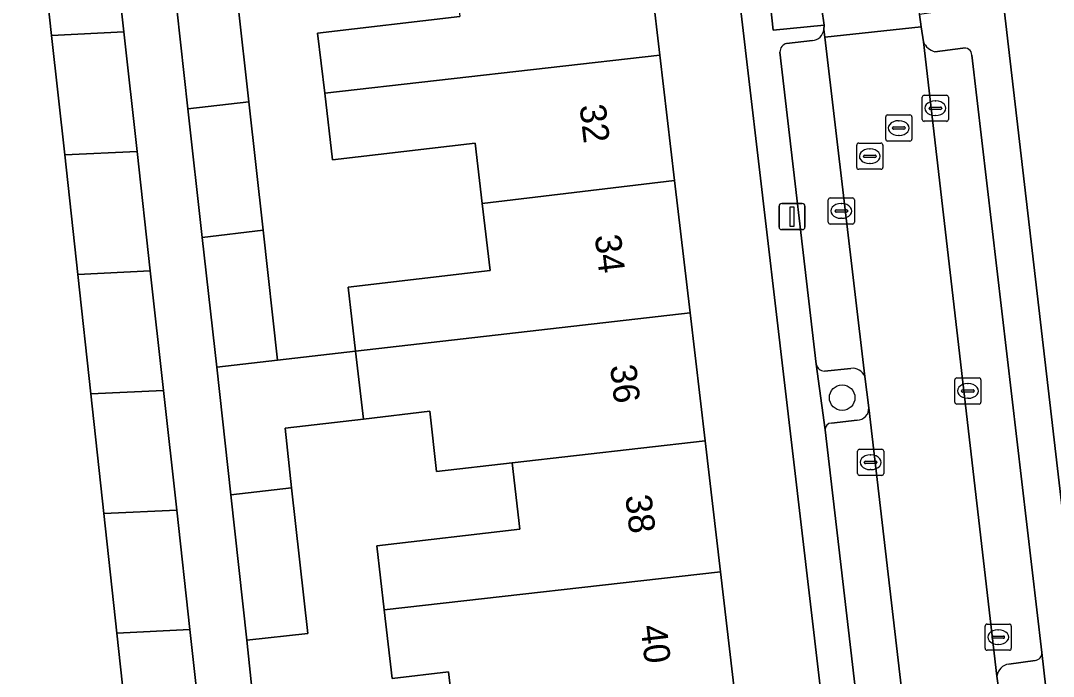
# Model space of a CAD drawing. Extents: x 162250 to 162661, y 380743 to 381606.
# Drawn here: x 162425.98 to 162465.47, y 381011.25 to 381036.33 of the extents above; entities that cross this region are included whole.
import ezdxf

# ---------------------------------------------------------------- set-up
doc = ezdxf.new("R2010")
doc.units = 0
for name, color, linetype in [('IMGEO_Boom', 7, 'Continuous'), ('IMGEO_Erf', 7, 'Continuous'), ('IMGEO_Groenvoorziening', 7, 'Continuous'), ('IMGEO_Kolk', 7, 'Continuous'), ('IMGEO_Lichtmast', 7, 'Continuous'), ('IMGEO_Pand', 7, 'Continuous'), ('IMGEO_Pand_nummerreeks', 7, 'Continuous'), ('IMGEO_Parkeervlak_open', 7, 'Continuous'), ('IMGEO_Rijbaan_lokaal_open', 7, 'Continuous'), ('IMGEO_Rioolput', 7, 'Continuous'), ('IMGEO_Voetpad_open', 7, 'Continuous')]:
    doc.layers.add(name, color=color, linetype=linetype)

msp = doc.modelspace()

# ---------------------------------------------------------------- linework, layer by layer
at = {"layer": 'IMGEO_Boom'}
msp.add_circle((162457.394, 381021.911), 0.489, dxfattribs=at)
at = {"layer": 'IMGEO_Erf'}
for points in [[(162465.473, 381043.58), (162464.907, 381048.38), (162464.312, 381053.418), (162463.71, 381058.519), (162463.144, 381063.31), (162462.543, 381068.404), (162461.968, 381073.281), (162461.397, 381078.111), (162460.795, 381083.216), (162460.216, 381088.123), (162459.616, 381093.204), (162459.036, 381098.119), (162458.446, 381103.113), (162457.866, 381108.03), (162455.21, 381107.834), (162462.62, 381045.107), (162467.864, 381000)], [(162449.836, 381040.015), (162450.423, 381035.011), (162450.985, 381030.219), (162451.578, 381025.162), (162452.153, 381020.264), (162452.741, 381015.249), (162453.317, 381010.345), (162453.914, 381005.248), (162454.494, 381000.304), (162454.53, 381000), (162455.083, 380995.283), (162455.676, 380990.229), (162456.248, 380985.351), (162456.852, 380980.203), (162460.106, 380980.583), (162457.834, 381000), (162450.879, 381059.205)], [(162418.255, 380980.069), (162433.083, 380981.486), (162432.648, 380985.475), (162432.155, 380989.99), (162431.65, 380994.62), (162431.152, 380999.192), (162430.653, 381003.764), (162430.154, 381008.336), (162429.655, 381012.908), (162429.157, 381017.479), (162428.658, 381022.052), (162428.159, 381026.626), (162427.661, 381031.196), (162427.162, 381035.768), (162426.663, 381040.34)], [(162434.282, 381037.001), (162434.702, 381033.224), (162435.246, 381028.322), (162435.799, 381023.345), (162438.785, 381023.689), (162438.498, 381026.14), (162443.93, 381026.778), (162443.63, 381029.333), (162443.358, 381031.645), (162437.904, 381031.005), (162437.605, 381033.554), (162437.335, 381035.853), (162442.769, 381036.491)], [(162442.621, 381009.039), (162442.341, 381011.426), (162440.191, 381011.174), (162439.884, 381013.794), (162439.597, 381016.239), (162445.07, 381016.882), (162444.772, 381019.422), (162441.884, 381019.093), (162441.622, 381021.39), (162439.09, 381021.093), (162436.088, 381020.741), (162436.341, 381018.46), (162436.959, 381012.89), (162434.632, 381012.632), (162437.279, 380987.173)]]:
    msp.add_lwpolyline(points, dxfattribs=at)
at = {"layer": 'IMGEO_Groenvoorziening'}
msp.add_lwpolyline([(162456.712, 381036.155), (162456.436, 381038.001), (162454.559, 381037.756), (162454.751, 381035.962)], close=True, dxfattribs=at)
for points in [[(162456.405, 381023.186), (162456.741, 381020.685)], [(162457.723, 381023.031), (162456.715, 381022.926)], [(162458.412, 381021.524), (162458.261, 381022.719)], [(162456.986, 381020.94), (162457.968, 381021.052)], [(162465.322, 381009.581), (162465.026, 381012.162)], [(162464.775, 381011.862), (162463.764, 381011.72)], [(162463.312, 381011.262), (162463.47, 381010.085)]]:
    msp.add_lwpolyline(points, dxfattribs=at)
for centre, radius, start, end in [((162456.723, 381023.25), 0.324, 191.3673, 268.6589), ((162457.797, 381022.538), 0.498, 21.286, 98.4929), ((162457.961, 381021.503), 0.451, 270.8372, 2.6645), ((162456.992, 381020.689), 0.251, 91.3629, 180.9286), ((162464.744, 381012.143), 0.283, 276.3501, 3.8137), ((162463.84, 381011.193), 0.533, 98.2059, 172.5496)]:
    msp.add_arc(centre, radius, start, end, dxfattribs=at)
at = {"layer": 'IMGEO_Kolk'}
for p, q in [((162460.459, 381032.554), (162460.459, 381033.406)), ((162460.534, 381033.48), (162461.386, 381033.48)), ((162461.46, 381033.406), (162461.46, 381032.554)), ((162460.718, 381032.974), (162460.718, 381032.986)), ((162460.761, 381033.023), (162461.159, 381033.023)), ((162460.947, 381033.26), (162460.972, 381033.26)), ((162461.202, 381032.986), (162461.202, 381032.974)), ((162461.156, 381032.937), (162460.758, 381032.937)), ((162460.97, 381032.7), (162460.945, 381032.7)), ((162461.386, 381032.48), (162460.534, 381032.48)), ((162456.863, 381028.626), (162456.863, 381029.478)), ((162456.938, 381029.552), (162457.79, 381029.552)), ((162457.864, 381029.478), (162457.864, 381028.626)), ((162457.122, 381029.046), (162457.122, 381029.058)), ((162457.165, 381029.095), (162457.563, 381029.095)), ((162457.351, 381029.332), (162457.376, 381029.332)), ((162457.606, 381029.058), (162457.606, 381029.046)), ((162457.56, 381029.009), (162457.162, 381029.009)), ((162457.374, 381028.772), (162457.349, 381028.772)), ((162457.79, 381028.552), (162456.938, 381028.552)), ((162461.702, 381021.742), (162461.702, 381022.594)), ((162461.777, 381022.668), (162462.629, 381022.668)), ((162462.19, 381022.448), (162462.215, 381022.448)), ((162462.703, 381022.594), (162462.703, 381021.742)), ((162461.961, 381022.162), (162461.961, 381022.174)), ((162462.399, 381022.125), (162462.001, 381022.125)), ((162462.004, 381022.211), (162462.402, 381022.211)), ((162462.445, 381022.174), (162462.445, 381022.162)), ((162462.629, 381021.668), (162461.777, 381021.668)), ((162462.213, 381021.888), (162462.188, 381021.888)), ((162458.058, 381019.939), (162458.91, 381019.939)), ((162457.983, 381019.013), (162457.983, 381019.865)), ((162458.471, 381019.719), (162458.496, 381019.719)), ((162458.984, 381019.865), (162458.984, 381019.013)), ((162458.242, 381019.433), (162458.242, 381019.445)), ((162458.68, 381019.396), (162458.282, 381019.396)), ((162458.285, 381019.482), (162458.683, 381019.482)), ((162458.494, 381019.159), (162458.469, 381019.159)), ((162458.726, 381019.445), (162458.726, 381019.433)), ((162458.91, 381018.939), (162458.058, 381018.939)), ((162462.936, 381013.251), (162463.788, 381013.251)), ((162462.861, 381012.325), (162462.861, 381013.177)), ((162463.349, 381013.031), (162463.374, 381013.031)), ((162463.862, 381013.177), (162463.862, 381012.325)), ((162463.12, 381012.745), (162463.12, 381012.757)), ((162463.558, 381012.708), (162463.16, 381012.708)), ((162463.163, 381012.794), (162463.561, 381012.794)), ((162463.372, 381012.471), (162463.347, 381012.471)), ((162463.604, 381012.757), (162463.604, 381012.745)), ((162463.788, 381012.251), (162462.936, 381012.251))]:
    msp.add_line(p, q, dxfattribs=at)
for points in [[(162460.459, 381032.554), (162460.459, 381033.406)], [(162460.534, 381033.48), (162461.386, 381033.48)], [(162461.46, 381033.406), (162461.46, 381032.554)], [(162461.386, 381032.48), (162460.534, 381032.48)], [(162456.863, 381028.626), (162456.863, 381029.478)], [(162456.938, 381029.552), (162457.79, 381029.552)], [(162457.864, 381029.478), (162457.864, 381028.626)], [(162457.79, 381028.552), (162456.938, 381028.552)], [(162461.702, 381021.742), (162461.702, 381022.594)], [(162461.777, 381022.668), (162462.629, 381022.668)], [(162462.703, 381022.594), (162462.703, 381021.742)], [(162462.629, 381021.668), (162461.777, 381021.668)], [(162458.058, 381019.939), (162458.91, 381019.939)], [(162457.983, 381019.013), (162457.983, 381019.865)], [(162458.984, 381019.865), (162458.984, 381019.013)], [(162458.91, 381018.939), (162458.058, 381018.939)], [(162462.936, 381013.251), (162463.788, 381013.251)], [(162462.861, 381012.325), (162462.861, 381013.177)], [(162463.862, 381013.177), (162463.862, 381012.325)], [(162463.788, 381012.251), (162462.936, 381012.251)]]:
    msp.add_lwpolyline(points, dxfattribs=at)
for centre, radius, start, end in [((162460.536, 381033.404), 0.0765, 91.552, 178.448), ((162460.536, 381033.404), 0.0765, 91.552, 178.448), ((162461.384, 381033.404), 0.0765, 1.552, 88.448), ((162461.384, 381033.404), 0.0765, 1.552, 88.448), ((162460.758, 381032.983), 0.0403, 85.8775, 175.7526), ((162460.755, 381032.973), 0.0366, 178.938, 274.7102), ((162461.159, 381032.98), 0.043, 264.8664, 352.4533), ((162461.163, 381032.985), 0.0386, 1.7309, 96.639), ((162460.536, 381032.556), 0.0765, 181.552, 268.448), ((162460.536, 381032.556), 0.0765, 181.552, 268.448), ((162461.384, 381032.556), 0.0765, 271.552, 358.448), ((162461.384, 381032.556), 0.0765, 271.552, 358.448), ((162456.94, 381029.476), 0.0765, 91.552, 178.448), ((162456.94, 381029.476), 0.0765, 91.552, 178.448), ((162457.788, 381029.476), 0.0765, 1.552, 88.448), ((162457.788, 381029.476), 0.0765, 1.552, 88.448), ((162457.162, 381029.055), 0.0403, 85.8775, 175.7526), ((162457.159, 381029.045), 0.0366, 178.938, 274.7102), ((162457.563, 381029.052), 0.043, 264.8664, 352.4533), ((162457.567, 381029.057), 0.0386, 1.7309, 96.639), ((162456.94, 381028.628), 0.0765, 181.552, 268.448), ((162456.94, 381028.628), 0.0765, 181.552, 268.448), ((162457.788, 381028.628), 0.0765, 271.552, 358.448), ((162457.788, 381028.628), 0.0765, 271.552, 358.448), ((162461.779, 381022.592), 0.0765, 91.552, 178.448), ((162461.779, 381022.592), 0.0765, 91.552, 178.448), ((162462.627, 381022.592), 0.0765, 1.552, 88.448), ((162462.627, 381022.592), 0.0765, 1.552, 88.448), ((162462.001, 381022.171), 0.0403, 85.8775, 175.7526), ((162461.998, 381022.161), 0.0366, 178.938, 274.7102), ((162462.402, 381022.168), 0.043, 264.8664, 352.4533), ((162462.406, 381022.173), 0.0386, 1.7309, 96.639), ((162461.779, 381021.744), 0.0765, 181.552, 268.448), ((162461.779, 381021.744), 0.0765, 181.552, 268.448), ((162462.627, 381021.744), 0.0765, 271.552, 358.448), ((162462.627, 381021.744), 0.0765, 271.552, 358.448), ((162458.06, 381019.863), 0.0765, 91.552, 178.448), ((162458.06, 381019.863), 0.0765, 91.552, 178.448), ((162458.908, 381019.863), 0.0765, 1.552, 88.448), ((162458.908, 381019.863), 0.0765, 1.552, 88.448), ((162458.282, 381019.442), 0.0403, 85.8775, 175.7526), ((162458.279, 381019.432), 0.0366, 178.938, 274.7102), ((162458.683, 381019.439), 0.043, 264.8664, 352.4533), ((162458.687, 381019.444), 0.0386, 1.7309, 96.639), ((162458.06, 381019.015), 0.0765, 181.552, 268.448), ((162458.06, 381019.015), 0.0765, 181.552, 268.448), ((162458.908, 381019.015), 0.0765, 271.552, 358.448), ((162458.908, 381019.015), 0.0765, 271.552, 358.448), ((162462.938, 381013.175), 0.0765, 91.552, 178.448), ((162462.938, 381013.175), 0.0765, 91.552, 178.448), ((162463.786, 381013.175), 0.0765, 1.552, 88.448), ((162463.786, 381013.175), 0.0765, 1.552, 88.448), ((162463.16, 381012.754), 0.0403, 85.8775, 175.7526), ((162463.157, 381012.744), 0.0366, 178.938, 274.7102), ((162463.561, 381012.751), 0.043, 264.8664, 352.4533), ((162463.565, 381012.756), 0.0386, 1.7309, 96.639), ((162462.938, 381012.327), 0.0765, 181.552, 268.448), ((162462.938, 381012.327), 0.0765, 181.552, 268.448), ((162463.786, 381012.327), 0.0765, 271.552, 358.448), ((162463.786, 381012.327), 0.0765, 271.552, 358.448)]:
    msp.add_arc(centre, radius, start, end, dxfattribs=at)
for centre, major_axis, ratio, start_param, end_param in [((162460.946, 381032.98), (-0.387, 0.002), 0.722429, 4.712389, 7.853982), ((162460.971, 381032.98), (-0.39, 0.002), 0.717154, 1.570796, 4.712389), ((162457.35, 381029.052), (-0.387, 0.002), 0.722429, 4.712389, 7.853982), ((162457.375, 381029.052), (-0.39, 0.002), 0.717154, 1.570796, 4.712389), ((162462.189, 381022.168), (-0.387, 0.002), 0.722429, 4.712389, 7.853982), ((162462.214, 381022.168), (-0.39, 0.002), 0.717154, 1.570796, 4.712389), ((162458.47, 381019.439), (-0.387, 0.002), 0.722429, 4.712389, 7.853982), ((162458.495, 381019.439), (-0.39, 0.002), 0.717154, 1.570796, 4.712389), ((162463.348, 381012.751), (-0.387, 0.002), 0.722429, 4.712389, 7.853982), ((162463.373, 381012.751), (-0.39, 0.002), 0.717154, 1.570796, 4.712389)]:
    msp.add_ellipse(centre, major_axis=major_axis, ratio=ratio, start_param=start_param, end_param=end_param, dxfattribs=at)
at = {"layer": 'IMGEO_Lichtmast'}
for p, q in [((162454.981, 381028.438), (162454.981, 381029.238)), ((162454.981, 381029.238), (162454.981, 381028.438)), ((162455.081, 381029.338), (162455.871, 381029.338)), ((162455.871, 381029.338), (162455.081, 381029.338)), ((162455.971, 381029.238), (162455.971, 381028.438)), ((162455.971, 381028.438), (162455.971, 381029.238)), ((162455.871, 381028.338), (162455.081, 381028.338)), ((162455.081, 381028.338), (162455.871, 381028.338))]:
    msp.add_line(p, q, dxfattribs=at)
msp.add_lwpolyline([(162455.401, 381029.213), (162455.551, 381029.213), (162455.551, 381028.463), (162455.401, 381028.463), (162455.401, 381029.213)], dxfattribs=at)
for centre, start, end in [((162455.081, 381029.238), 90, 180), ((162455.081, 381029.238), 90, 180), ((162455.871, 381029.238), 0, 90), ((162455.871, 381029.238), 360, 90), ((162455.081, 381028.438), 180, 270), ((162455.081, 381028.438), 180, 270), ((162455.871, 381028.438), 270, 0), ((162455.871, 381028.438), 270, 0)]:
    msp.add_arc(centre, 0.1, start, end, dxfattribs=at)
at = {"layer": 'IMGEO_Pand'}
for points in [[(162429.925, 381035.901), (162429.419, 381040.472), (162426.663, 381040.34), (162427.162, 381035.768)], [(162437.605, 381033.554), (162450.423, 381035.011), (162449.836, 381040.015), (162442.45, 381039.214), (162442.769, 381036.491), (162437.335, 381035.853)], [(162431.951, 381036.788), (162432.376, 381032.96), (162434.702, 381033.224), (162434.282, 381037.001)], [(162429.925, 381035.901), (162427.162, 381035.768), (162427.661, 381031.196), (162430.431, 381031.329)], [(162437.605, 381033.554), (162437.904, 381031.005), (162443.358, 381031.645), (162443.63, 381029.333), (162450.985, 381030.219), (162450.423, 381035.011)], [(162434.702, 381033.224), (162432.376, 381032.96), (162432.922, 381028.042), (162435.246, 381028.322)], [(162427.661, 381031.196), (162428.159, 381026.626), (162430.936, 381026.759), (162430.431, 381031.329)], [(162443.63, 381029.333), (162443.93, 381026.778), (162438.498, 381026.14), (162438.785, 381023.689), (162451.578, 381025.162), (162450.985, 381030.219)], [(162435.799, 381023.345), (162435.246, 381028.322), (162432.922, 381028.042), (162433.473, 381023.078)], [(162431.442, 381022.186), (162430.936, 381026.759), (162428.159, 381026.626), (162428.658, 381022.052)], [(162451.578, 381025.162), (162438.785, 381023.689), (162439.09, 381021.093), (162441.622, 381021.39), (162441.884, 381019.093), (162444.772, 381019.422), (162452.153, 381020.264)], [(162439.09, 381021.093), (162438.785, 381023.689), (162435.799, 381023.345), (162433.473, 381023.078), (162434.015, 381018.195), (162436.341, 381018.46), (162436.088, 381020.741)], [(162431.442, 381022.186), (162428.658, 381022.052), (162429.157, 381017.479), (162431.948, 381017.613)], [(162439.884, 381013.794), (162452.741, 381015.249), (162452.153, 381020.264), (162444.772, 381019.422), (162445.07, 381016.882), (162439.597, 381016.239)], [(162434.015, 381018.195), (162434.632, 381012.632), (162436.959, 381012.89), (162436.341, 381018.46)], [(162431.948, 381017.613), (162429.157, 381017.479), (162429.655, 381012.908), (162432.453, 381013.042)], [(162452.741, 381015.249), (162439.884, 381013.794), (162440.191, 381011.174), (162442.341, 381011.426), (162442.621, 381009.039), (162445.922, 381009.442), (162453.317, 381010.345)], [(162432.453, 381013.042), (162429.655, 381012.908), (162430.154, 381008.336), (162432.959, 381008.471)]]:
    msp.add_lwpolyline(points, close=True, dxfattribs=at)
at = {"layer": 'IMGEO_Parkeervlak_open'}
for points in [[(162458.261, 381022.719), (162456.733, 381035.695), (162456.698, 381035.997)], [(162456.256, 381035.567), (162455.268, 381035.458)], [(162460.5, 381035.516), (162463.312, 381011.262)], [(162455.014, 381035.125), (162456.405, 381023.186)], [(162462.006, 381035.272), (162460.942, 381035.142)], [(162465.026, 381012.162), (162462.351, 381035.014)], [(162456.715, 381022.926), (162457.723, 381023.031)], [(162461.237, 380997.285), (162458.412, 381021.524)], [(162457.968, 381021.052), (162456.986, 381020.94)], [(162456.741, 381020.685), (162459.425, 380997.701)], [(162463.764, 381011.72), (162464.775, 381011.862)]]:
    msp.add_lwpolyline(points, dxfattribs=at)
for centre, radius, start, end in [((162456.206, 381036.06), 0.496, 275.7723, 352.6508), ((162455.35, 381035.132), 0.336, 104.1767, 181.1532), ((162461.11, 381035.789), 0.668, 204.0988, 255.4285), ((162462.083, 381035.015), 0.268, 359.8243, 106.5955), ((162456.723, 381023.25), 0.324, 191.3673, 268.6589), ((162457.797, 381022.538), 0.498, 21.286, 98.4929), ((162457.961, 381021.503), 0.451, 270.8372, 2.6645), ((162456.992, 381020.689), 0.251, 91.3629, 180.9286), ((162464.744, 381012.143), 0.283, 276.3501, 3.8137), ((162463.84, 381011.193), 0.533, 98.2059, 172.5496)]:
    msp.add_arc(centre, radius, start, end, dxfattribs=at)
at = {"layer": 'IMGEO_Rijbaan_lokaal_open'}
for points in [[(162455.508, 381046.116), (162455.552, 381045.868), (162455.782, 381044.074), (162456.436, 381038.001), (162456.712, 381036.155), (162456.698, 381035.997), (162456.733, 381035.695), (162460.418, 381036.093), (162460.349, 381036.568), (162460.17, 381038.407), (162459.433, 381044.469), (162459.245, 381046.26), (162459.189, 381046.496), (162459.14, 381046.922), (162455.466, 381046.471)], [(162460.5, 381035.516), (162460.418, 381036.093), (162456.733, 381035.695), (162458.261, 381022.719), (162458.412, 381021.524), (162461.237, 380997.285), (162461.392, 380996.087), (162464.213, 380971.852), (162464.376, 380970.663), (162465.07, 380964.466), (162468.787, 380964.749), (162468.735, 380965.321), (162466.443, 380984.612), (162466.298, 380985.818), (162463.47, 381010.085), (162463.312, 381011.262)]]:
    msp.add_lwpolyline(points, close=True, dxfattribs=at)
at = {"layer": 'IMGEO_Rioolput'}
for p, q in [((162459.059, 381031.797), (162459.059, 381032.649)), ((162459.134, 381032.723), (162459.986, 381032.723)), ((162460.06, 381032.649), (162460.06, 381031.797)), ((162459.318, 381032.217), (162459.318, 381032.229)), ((162459.361, 381032.266), (162459.759, 381032.266)), ((162459.547, 381032.503), (162459.572, 381032.503)), ((162459.802, 381032.229), (162459.802, 381032.217)), ((162459.756, 381032.18), (162459.358, 381032.18)), ((162459.57, 381031.943), (162459.545, 381031.943)), ((162457.951, 381030.719), (162457.951, 381031.571)), ((162458.026, 381031.645), (162458.878, 381031.645)), ((162458.439, 381031.425), (162458.464, 381031.425)), ((162458.952, 381031.571), (162458.952, 381030.719)), ((162459.986, 381031.723), (162459.134, 381031.723)), ((162458.21, 381031.139), (162458.21, 381031.151)), ((162458.648, 381031.102), (162458.25, 381031.102)), ((162458.253, 381031.188), (162458.651, 381031.188)), ((162458.694, 381031.151), (162458.694, 381031.139)), ((162458.878, 381030.645), (162458.026, 381030.645)), ((162458.462, 381030.865), (162458.437, 381030.865))]:
    msp.add_line(p, q, dxfattribs=at)
for points in [[(162459.059, 381031.797), (162459.059, 381032.649)], [(162459.134, 381032.723), (162459.986, 381032.723)], [(162460.06, 381032.649), (162460.06, 381031.797)], [(162457.951, 381030.719), (162457.951, 381031.571)], [(162458.026, 381031.645), (162458.878, 381031.645)], [(162458.952, 381031.571), (162458.952, 381030.719)], [(162459.986, 381031.723), (162459.134, 381031.723)], [(162458.878, 381030.645), (162458.026, 381030.645)]]:
    msp.add_lwpolyline(points, dxfattribs=at)
for centre, radius, start, end in [((162459.136, 381032.647), 0.0765, 91.552, 178.448), ((162459.136, 381032.647), 0.0765, 91.552, 178.448), ((162459.984, 381032.647), 0.0765, 1.552, 88.448), ((162459.984, 381032.647), 0.0765, 1.552, 88.448), ((162459.358, 381032.226), 0.0403, 85.8775, 175.7526), ((162459.355, 381032.216), 0.0366, 178.938, 274.7102), ((162459.759, 381032.223), 0.043, 264.8664, 352.4533), ((162459.763, 381032.228), 0.0386, 1.7309, 96.639), ((162459.136, 381031.799), 0.0765, 181.552, 268.448), ((162459.136, 381031.799), 0.0765, 181.552, 268.448), ((162459.984, 381031.799), 0.0765, 271.552, 358.448), ((162459.984, 381031.799), 0.0765, 271.552, 358.448), ((162458.028, 381031.569), 0.0765, 91.552, 178.448), ((162458.028, 381031.569), 0.0765, 91.552, 178.448), ((162458.876, 381031.569), 0.0765, 1.552, 88.448), ((162458.876, 381031.569), 0.0765, 1.552, 88.448), ((162458.25, 381031.148), 0.0403, 85.8775, 175.7526), ((162458.247, 381031.138), 0.0366, 178.938, 274.7102), ((162458.651, 381031.145), 0.043, 264.8664, 352.4533), ((162458.655, 381031.15), 0.0386, 1.7309, 96.639), ((162458.028, 381030.721), 0.0765, 181.552, 268.448), ((162458.028, 381030.721), 0.0765, 181.552, 268.448), ((162458.876, 381030.721), 0.0765, 271.552, 358.448), ((162458.876, 381030.721), 0.0765, 271.552, 358.448)]:
    msp.add_arc(centre, radius, start, end, dxfattribs=at)
for centre, major_axis, ratio, start_param, end_param in [((162459.546, 381032.223), (-0.387, 0.002), 0.722429, 4.712389, 7.853982), ((162459.571, 381032.223), (-0.39, 0.002), 0.717154, 1.570796, 4.712389), ((162458.438, 381031.145), (-0.387, 0.002), 0.722429, 4.712389, 7.853982), ((162458.463, 381031.145), (-0.39, 0.002), 0.717154, 1.570796, 4.712389)]:
    msp.add_ellipse(centre, major_axis=major_axis, ratio=ratio, start_param=start_param, end_param=end_param, dxfattribs=at)
at = {"layer": 'IMGEO_Voetpad_open'}
for points in [[(162448.012, 381094.82), (162447.671, 381097.419), (162445.147, 381119.325), (162444.787, 381121.617), (162446.621, 381121.794), (162446.181, 381124.863), (162443.007, 381124.274), (162443.348, 381122.437), (162445.298, 381106.063), (162445.423, 381105.014), (162450.879, 381059.205), (162457.834, 381000), (162460.106, 380980.583), (162460.3, 380978.923), (162460.973, 380973.177), (162462.017, 380963.112), (162463.931, 380963.326), (162465.132, 380963.42), (162465.07, 380964.466), (162464.578, 380964.604), (162463.577, 380964.503)], [(162462.351, 381035.014), (162465.026, 381012.162), (162465.322, 381009.581), (162467.991, 380986.747), (162468.323, 380984.109), (162470.398, 380966.255), (162470.699, 380963.849), (162471.572, 380963.846), (162471.135, 380971.612), (162469.897, 380982.357), (162469.785, 380983.331), (162467.864, 381000), (162462.62, 381045.107), (162455.21, 381107.834)], [(162459.189, 381046.496), (162459.245, 381046.26), (162461.162, 381046.471), (162461.352, 381044.679), (162462.081, 381038.637), (162462.278, 381036.847), (162460.349, 381036.568), (162460.418, 381036.093), (162460.5, 381035.516)], [(162456.698, 381035.997), (162456.712, 381036.155), (162454.751, 381035.962), (162454.559, 381037.756), (162453.848, 381043.881), (162453.622, 381045.677), (162455.552, 381045.868), (162455.508, 381046.116)], [(162429.419, 381040.472), (162429.925, 381035.901), (162430.431, 381031.329), (162430.936, 381026.759), (162431.442, 381022.186), (162431.948, 381017.613), (162432.453, 381013.042), (162432.959, 381008.471), (162433.465, 381003.899), (162433.971, 380999.327), (162434.476, 380994.755), (162434.989, 380990.119), (162435.488, 380985.612), (162435.917, 380981.73), (162433.083, 380981.486), (162418.255, 380980.069), (162415.141, 380979.921), (162410.146, 380979.684), (162407.912, 380979.576), (162407.968, 380978.425)], [(162460.3, 380978.923), (162460.106, 380980.583), (162456.852, 380980.203), (162451.886, 380979.623), (162449.611, 380979.358), (162438.239, 380978.577), (162437.719, 380983.235), (162437.279, 380987.173), (162434.632, 381012.632), (162434.015, 381018.195), (162433.473, 381023.078), (162432.922, 381028.042), (162432.376, 381032.96), (162431.951, 381036.788)], [(162455.268, 381035.458), (162456.256, 381035.567)], [(162463.251, 380964.782), (162462.68, 380969.714), (162462.368, 380972.289), (162459.701, 380995.222), (162459.425, 380997.701), (162456.741, 381020.685), (162456.405, 381023.186), (162455.014, 381035.125)], [(162460.942, 381035.142), (162462.006, 381035.272)]]:
    msp.add_lwpolyline(points, dxfattribs=at)
for centre, radius, start, end in [((162456.206, 381036.06), 0.496, 275.7723, 352.6508), ((162455.35, 381035.132), 0.336, 104.1767, 181.1532), ((162461.11, 381035.789), 0.668, 204.0988, 255.4285), ((162462.083, 381035.015), 0.268, 359.8243, 106.5955)]:
    msp.add_arc(centre, radius, start, end, dxfattribs=at)

# ---------------------------------------------------------------- texts
at = {"layer": 'IMGEO_Pand_nummerreeks'}
for s, rotation, p in [('32', 276.6899, (162447.347, 381033.083)), ('34', 276.6899, (162447.93, 381028.105)), ('36', 276.6899, (162448.514, 381023.13)), ('38', 276.6899, (162449.097, 381018.152)), ('40', 276.6919, (162449.681, 381013.177))]:
    msp.add_text(s, height=1, rotation=rotation, dxfattribs=at).set_placement(p)

doc.saveas('drawing.dxf')
